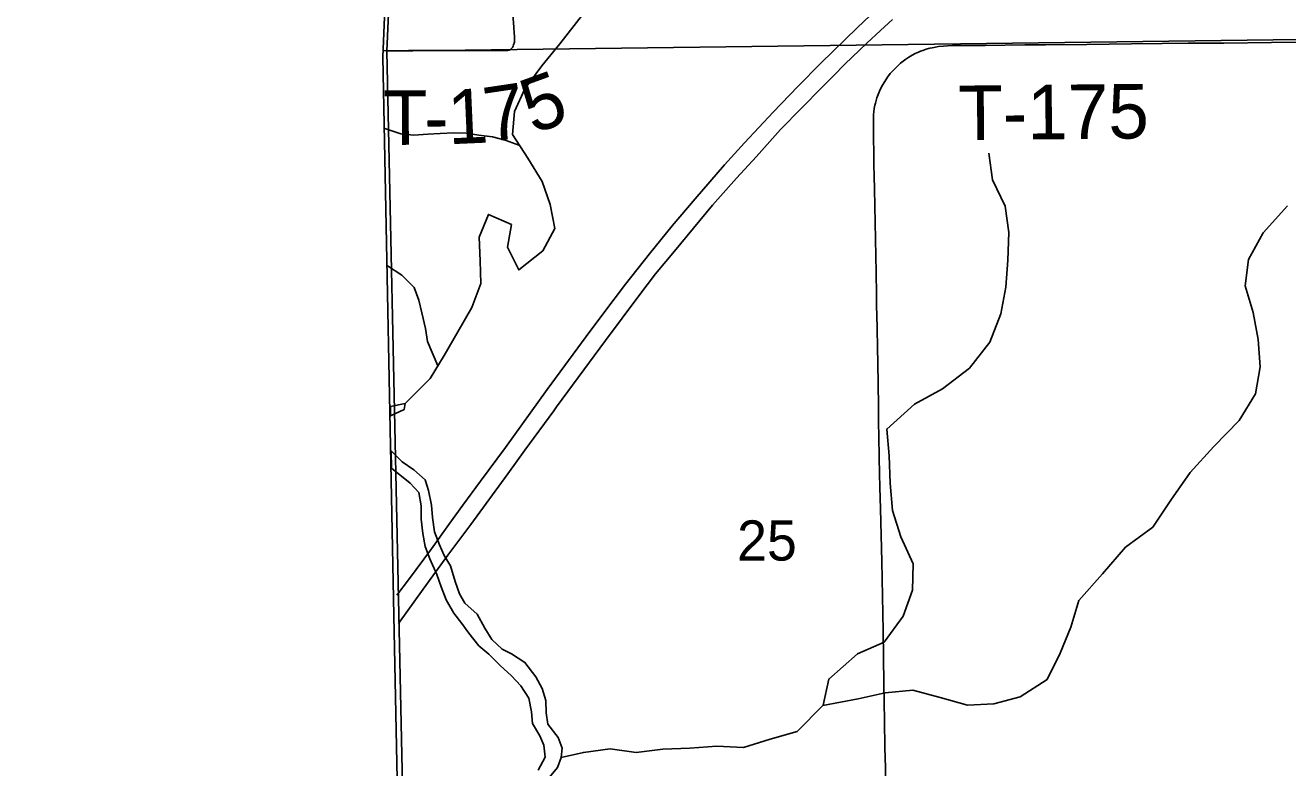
# Model space of a CAD drawing. Extents: x 1985906 to 2360102, y 891258 to 1222054.
# Drawn here: x 2069216 to 2076160, y 1063562 to 1067646 of the extents above; entities that cross this region are included whole.
import ezdxf

# ---------------------------------------------------------------- set-up
doc = ezdxf.new("R2010")
doc.units = 0
for name, color, linetype in [('GM_X_Adjacent_County', 7, 'Continuous'), ('GM_X_County', 7, 'Continuous'), ('GM_X_Interstate_Route', 7, 'Continuous'), ('GM_X_Major_River', 7, 'Continuous'), ('GM_X_Minor_River', 7, 'Continuous'), ('GM_X_Section', 7, 'Continuous'), ('GM_X_Section_Text', 7, 'Continuous'), ('GM_X_Township', 7, 'Continuous'), ('GM_X_Township_Road', 7, 'Continuous'), ('GM_X_Township_Road_Text', 7, 'Continuous')]:
    doc.layers.add(name, color=color, linetype=linetype)

msp = doc.modelspace()

# ---------------------------------------------------------------- linework, layer by layer
at = {"layer": 'GM_X_Adjacent_County'}
msp.add_lwpolyline([(2068676.9, 1090072), (2070831.7, 1090054.3), (2070912.4, 1086526.5), (2070963.8, 1084056.1), (2070976.1, 1083467.6), (2071029.1, 1081481.6), (2071118.8, 1078116.2), (2071122.1, 1077956.3), (2071255.1, 1071443.9), (2071304.4, 1070159.8), (2071270.7, 1069576.7), (2071181.7, 1067473.1), (2071243.1, 1064399.7), (2071288.2, 1062148.4), (2071392.9, 1056914.6), (2071559.1, 1056912.2), (2071772.3, 1055613.7), (2071926.7, 1054555.3), (2072166.7, 1051922.6)], dxfattribs=at)
at = {"layer": 'GM_X_County'}
msp.add_lwpolyline([(2072166.7, 1051922.6), (2071926.7, 1054555.3), (2071772.3, 1055613.7), (2071559.1, 1056912.2), (2071392.9, 1056914.6), (2071288.2, 1062148.4), (2071243.1, 1064399.7), (2071181.7, 1067473.1), (2071270.7, 1069576.7)], dxfattribs=at)
at = {"layer": 'GM_X_Interstate_Route'}
for points in [[(2071259.3, 1064510.4), (2071323.3, 1064594.6), (2071449.5, 1064766.7), (2071545.1, 1064900.1), (2071622.1, 1065006.3), (2071719.7, 1065138.2), (2071856.5, 1065322.9), (2072086.9, 1065642.5), (2072300.2, 1065933.7), (2072398.3, 1066065.2), (2072518, 1066221.4), (2072649.5, 1066389.3), (2072773.4, 1066542.1), (2072900.5, 1066692.4), (2073061.8, 1066878.1), (2073171.5, 1067000), (2073328.6, 1067167.5), (2073464.9, 1067309.4), (2073592, 1067437.4), (2073791.7, 1067632.1), (2073934.8, 1067767.2)], [(2073919.9, 1067618.2), (2073984.9, 1067678.8)], [(2072138.1, 1065546.8), (2072406.8, 1065912.7), (2072590.1, 1066157.6), (2072683, 1066278.3), (2072786.4, 1066403.3), (2072891.5, 1066530.1), (2072996.6, 1066656.9), (2073128.6, 1066804.5), (2073237.2, 1066925.1), (2073370, 1067072.7), (2073485.6, 1067190.8), (2073597.6, 1067304.6), (2073661, 1067367.9), (2073724.4, 1067432.2), (2073844.2, 1067547.7), (2073919.9, 1067618.2)], [(2071269.1, 1064355.9), (2071403.7, 1064543.5), (2071540, 1064731), (2071666, 1064900.3), (2071869.2, 1065178.2), (2071963, 1065308.4), (2072122.3, 1065525.3), (2072138.1, 1065546.8)]]:
    msp.add_lwpolyline(points, dxfattribs=at)
at = {"layer": 'GM_X_Major_River'}
for points in [[(2072281.6, 1067704.2), (2072155.4, 1067544.4)], [(2072155.4, 1067544.4), (2072057.6, 1067422.5), (2071962.9, 1067296.3), (2071906.5, 1067171.9), (2071896.2, 1067045.5), (2071980.4, 1066914.8), (2072058.5, 1066786.2), (2072102.5, 1066659.7), (2072128.4, 1066529.2), (2072061.9, 1066404.8), (2071931.2, 1066300.7), (2071869.1, 1066425.3), (2071889.4, 1066549.7), (2071762.9, 1066606.2), (2071712.5, 1066479.8), (2071718.3, 1066351.3), (2071722.1, 1066224.9), (2071671.7, 1066094.5), (2071595.2, 1065960.1), (2071520.6, 1065829.8), (2071442.1, 1065703.5), (2071305.8, 1065565.4)], [(2071305.8, 1065565.4), (2071224.3, 1065548.3)], [(2071224.3, 1065548.3), (2071225.4, 1065497.1)], [(2071225.4, 1065497.1), (2071300.5, 1065533.4), (2071305.8, 1065565.4)], [(2071229.2, 1065305.9), (2071231.1, 1065210.4)], [(2072090.7, 1063499.2), (2072144.1, 1063563.9), (2072163.6, 1063618.1), (2072169.1, 1063670.3), (2072146.5, 1063728.2), (2072089.8, 1063801.8), (2072081.2, 1063863.8), (2072078.5, 1063931.9), (2072059.8, 1063997.8), (2072023.2, 1064061.6), (2071964.3, 1064141.2), (2071889.8, 1064188.5), (2071839.5, 1064214.1), (2071782.9, 1064267.6), (2071744.3, 1064329.4), (2071701.5, 1064407.1), (2071632.8, 1064466.6), (2071604.3, 1064518.4), (2071579.6, 1064586.3), (2071554.8, 1064672.2), (2071520.2, 1064729.9), (2071493.6, 1064787.8), (2071466.9, 1064859.7), (2071456.1, 1064937.7), (2071449.4, 1065005.8), (2071434.6, 1065087.8), (2071416, 1065145.7), (2071353.4, 1065201.2), (2071288.9, 1065244.6), (2071229.2, 1065305.9)], [(2071231.1, 1065210.4), (2071332.1, 1065126.8), (2071380.7, 1065075.2), (2071393.4, 1065003.2), (2071394.1, 1064929.1), (2071402.9, 1064851), (2071415.6, 1064779), (2071440.3, 1064711.1), (2071479.2, 1064625.3), (2071503.9, 1064557.5), (2071530.6, 1064485.6), (2071573.3, 1064411.9), (2071617.9, 1064356.2), (2071656.5, 1064302.5), (2071711.2, 1064232.9), (2071765.7, 1064187.3), (2071828.4, 1064123.8), (2071891, 1064068.3), (2071941.6, 1064012.7), (2071986.3, 1063945), (2072001, 1063869), (2072005.7, 1063805), (2072046.4, 1063737.2), (2072068.9, 1063685.3), (2072075.5, 1063619.3), (2072036.2, 1063548.8)]]:
    msp.add_lwpolyline(points, dxfattribs=at)
at = {"layer": 'GM_X_Minor_River'}
for points in [[(2071193.8, 1067078.2), (2071281.6, 1067048.7), (2071353.9, 1067042.5), (2071430.2, 1067046.4), (2071498.5, 1067050.3), (2071572.9, 1067054.2), (2071641.2, 1067052), (2071711.4, 1067041.8), (2071785.7, 1067031.7), (2071856, 1067013.5), (2071935.9, 1066984)], [(2072163.6, 1063618.1), (2072285.6, 1063646), (2072432.5, 1063666.1), (2072576.8, 1063646.1), (2072721.7, 1063664.3), (2072870.4, 1063670.3), (2073019.1, 1063680.4), (2073165.6, 1063672.4), (2073312.9, 1063718.6), (2073462.1, 1063760.8), (2073604.8, 1063905.5), (2073635, 1064049.7), (2073793.6, 1064188.1), (2073939.1, 1064252.4), (2074043.6, 1064395.6), (2074095.9, 1064539.5), (2074099.9, 1064684), (2074031.8, 1064831.5), (2073985.7, 1064976.7), (2073973.8, 1065127.5), (2073967.9, 1065278.2), (2073953.9, 1065424.9), (2074106.5, 1065561.4), (2074260.3, 1065645.7), (2074408.6, 1065760.2), (2074521.1, 1065903.3), (2074581.6, 1066059.1), (2074609.8, 1066205.3), (2074620, 1066353.8), (2074626.2, 1066506.3), (2074606.1, 1066651.1), (2074535.9, 1066796.6), (2074515.9, 1066943.5)], [(2073602.8, 1063903.5), (2073796.1, 1063941.1), (2073945.2, 1063973.2), (2074098, 1063989.3), (2074248.1, 1063949.1), (2074398.1, 1063906.9), (2074542.8, 1063913), (2074687.9, 1063951.3), (2074835.9, 1064047.7), (2074908.3, 1064191.3), (2074966.6, 1064335.1), (2075010.8, 1064481.1), (2075141.5, 1064627.9), (2075268.1, 1064774.8), (2075418.3, 1064885.3), (2075516.8, 1065034.6), (2075623.4, 1065185.8), (2075754, 1065328.6), (2075892.6, 1065471.3), (2075983.1, 1065618.7), (2076007.3, 1065767), (2075997.4, 1065917.7), (2075969.4, 1066066.6), (2075925.4, 1066213.8), (2075943.5, 1066358.1), (2076023.9, 1066503.6), (2076158.6, 1066652.4)], [(2071208.8, 1066323.8), (2071286.4, 1066271.9), (2071354.5, 1066203.5), (2071380.5, 1066133.2), (2071396.5, 1066064.9), (2071416.4, 1065978.6), (2071428.4, 1065906.3), (2071485.2, 1065772.9)]]:
    msp.add_lwpolyline(points, dxfattribs=at)
at = {"layer": 'GM_X_Section'}
for points in [[(2076439.2, 1072954.2), (2076509.5, 1067571.2), (2071205, 1067503.2), (2071324.1, 1070199.3), (2071236.5, 1072816.6), (2072161, 1072823.8), (2072160.8, 1072883.3)], [(2076509.5, 1067571.2), (2076601.2, 1062300.4), (2071317.9, 1062170.5), (2071205, 1067503.2)]]:
    msp.add_lwpolyline(points, close=True, dxfattribs=at)
at = {"layer": 'GM_X_Township'}
msp.add_lwpolyline([(2108590.2, 1057156.5), (2105447.8, 1057141), (2104819.8, 1057134), (2104603.8, 1057103.1), (2100652.8, 1057113), (2096253.8, 1056991.2), (2092653.2, 1057011), (2092226, 1056982.3), (2086631.1, 1056958.7), (2084687.2, 1056950.5), (2080990, 1056935), (2076698.4, 1056916.9), (2074072.2, 1056905.8), (2071559.1, 1056912.2), (2071392.9, 1056914.6), (2071288.2, 1062148.4), (2071243.1, 1064399.7), (2071181.7, 1067473.1), (2071270.7, 1069576.7)], dxfattribs=at)
at = {"layer": 'GM_X_Township_Road'}
for points in [[(2071889, 1067516.7), (2071895, 1067523.9), (2071899.2, 1067531.5), (2071902, 1067537.9), (2071906, 1067553.8), (2071907.2, 1067570.1), (2071907, 1067586.5), (2071905.4, 1067602.9), (2071903.4, 1067635.5), (2071896.4, 1067733.5)], [(2074139.2, 1067503.3), (2074152.7, 1067508.3), (2074170.1, 1067514.7), (2074182.9, 1067517.7), (2074192.7, 1067520.4), (2074204.8, 1067523), (2074222.9, 1067526.3), (2074238.8, 1067528.9), (2074266.9, 1067532.2), (2074287.9, 1067534), (2074315.1, 1067534.5), (2074495.8, 1067535.4), (2074713.4, 1067538), (2074826.4, 1067538.5), (2075054, 1067541.1), (2075300, 1067544.9), (2075469.1, 1067546.4), (2075611.3, 1067547), (2075808.2, 1067548.7), (2076070.3, 1067551.4), (2076234.3, 1067552.5), (2076462.9, 1067552.3), (2076501.7, 1067552.3), (2076535, 1067550.9)], [(2071183.1, 1067507.3), (2071242.9, 1067506.5), (2071323.4, 1067507), (2071404.8, 1067507.7), (2071518, 1067508.2), (2071615.2, 1067507.7), (2071696.5, 1067507.1), (2071810.6, 1067506.7), (2071859.3, 1067507.9), (2071870.8, 1067508.2), (2071877.7, 1067509.6), (2071881.6, 1067511.2), (2071885.1, 1067513.8), (2071889, 1067516.7)], [(2073950.3, 1063370.6), (2073946.7, 1063562), (2073944, 1063673.4), (2073941.6, 1063819.9), (2073937.8, 1064024.3), (2073934.2, 1064314.9), (2073926.8, 1064696.4), (2073919.3, 1064986.1), (2073916.2, 1065105.9), (2073914.6, 1065179), (2073912.7, 1065271.2), (2073910.4, 1065384.6), (2073909.3, 1065461.6), (2073907.9, 1065560.2), (2073906.4, 1065663.7), (2073904.6, 1065794.6), (2073903.1, 1065866.5), (2073900.8, 1065982.8), (2073898.3, 1066107), (2073897.4, 1066165.1), (2073895.4, 1066285.7), (2073886.9, 1066744.9), (2073885.6, 1066815.8), (2073884, 1066877.9), (2073882.5, 1066945.9), (2073880.8, 1067023.6), (2073881.1, 1067060.1), (2073881.1, 1067109.1), (2073881.4, 1067135.6), (2073882.1, 1067154.8), (2073883.2, 1067170.4), (2073885.7, 1067189.2), (2073888.9, 1067206.6), (2073891.4, 1067217.6), (2073900.2, 1067247.3), (2073906.6, 1067265.8), (2073914.1, 1067284.2), (2073920.1, 1067297), (2073930.8, 1067317.2), (2073942.7, 1067337.2), (2073958.4, 1067360.8), (2073973.7, 1067380.6), (2073987.5, 1067396.3), (2074003.5, 1067412.9), (2074014.8, 1067423.6), (2074030.4, 1067437.7), (2074044.2, 1067448.7), (2074059.1, 1067459.3), (2074075.4, 1067470.7), (2074093.5, 1067481.3), (2074110.2, 1067490.2), (2074127.9, 1067498.7), (2074139.2, 1067503.3)]]:
    msp.add_lwpolyline(points, dxfattribs=at)

# ---------------------------------------------------------------- texts
at = {"layer": 'GM_X_Section_Text'}
msp.add_text('25', height=221, rotation=0.00001, dxfattribs=at).set_placement((2073131, 1064701.5))
at = {"layer": 'GM_X_Township_Road_Text'}
for s, rotation, p in [('7', 8.50528, (2071763.4, 1067002.8)), ('5', 19.91338, (2072009.2, 1067046.1)), ('T', 0.40285, (2071185.1, 1066987.7)), ('1', 2.5273, (2071544.8, 1066991.4)), ('T-175', 0.56053, (2074348.9, 1067014.1)), ('-', 0.83546, (2071412, 1066989.3))]:
    msp.add_text(s, height=300, rotation=rotation, dxfattribs=at).set_placement(p)

doc.saveas('drawing.dxf')
